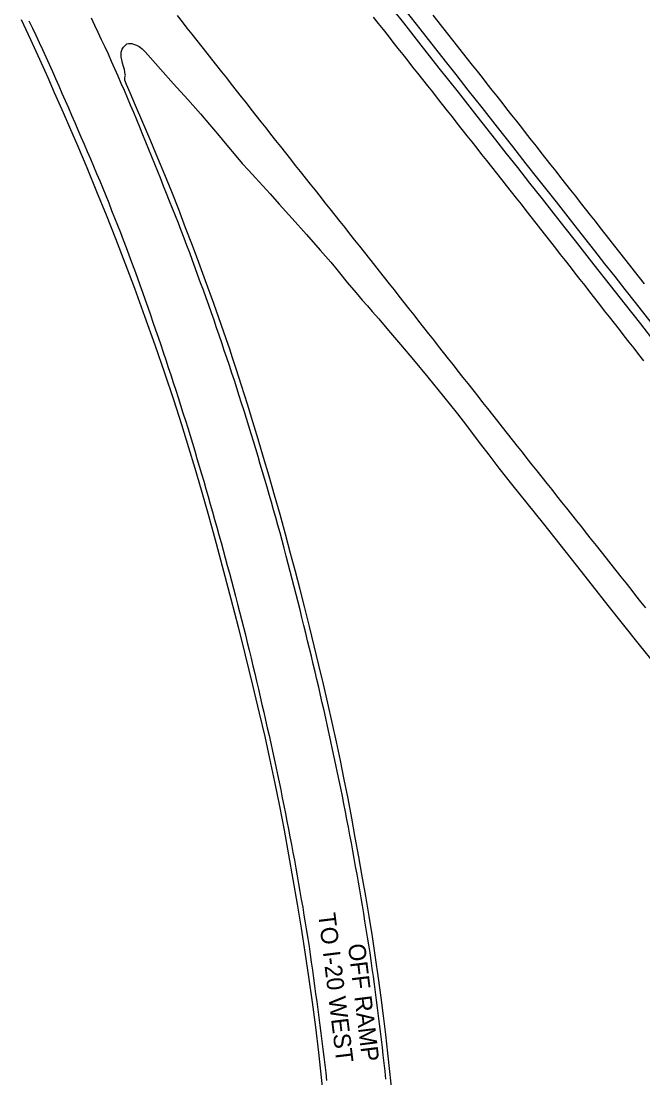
# Model space of a CAD drawing. Extents: x 1948091 to 1975253, y 787267 to 823306.
# Drawn here: x 1965582 to 1965777.3, y 802374.8 to 802706.9 of the extents above; entities that cross this region are included whole.
import ezdxf

# ---------------------------------------------------------------- set-up
doc = ezdxf.new("R2010")
doc.units = 0
for name, color, linetype in [('RD_EX_Pavement_Markings', 7, 'Continuous'), ('RD_EX_Road', 7, 'Continuous'), ('RD_TX_RoadID', 7, 'Continuous')]:
    doc.layers.add(name, color=color, linetype=linetype)

msp = doc.modelspace()

# ---------------------------------------------------------------- linework, layer by layer
at = {"layer": 'RD_EX_Pavement_Markings'}
for points in [[(1965584.47, 802707.01), (1965585.54, 802704.75), (1965586.6, 802702.49), (1965587.66, 802700.23), (1965588.72, 802697.96), (1965589.78, 802695.7), (1965590.8, 802693.42), (1965591.82, 802691.14), (1965592.85, 802688.86), (1965593.84, 802686.57), (1965594.84, 802684.28), (1965595.84, 802681.99), (1965596.84, 802679.69), (1965597.84, 802677.4), (1965598.83, 802675.11), (1965599.82, 802672.81), (1965600.8, 802670.52), (1965601.79, 802668.22), (1965602.77, 802665.92), (1965603.76, 802663.63), (1965604.74, 802661.33), (1965605.71, 802659.02), (1965606.68, 802656.72), (1965607.64, 802654.42), (1965608.58, 802652.1), (1965609.51, 802649.78), (1965610.44, 802647.46), (1965611.37, 802645.14), (1965612.29, 802642.82), (1965613.18, 802640.48), (1965614.07, 802638.15), (1965614.95, 802635.81), (1965615.84, 802633.47), (1965616.72, 802631.14), (1965617.58, 802628.79), (1965618.43, 802626.44), (1965619.29, 802624.09), (1965620.14, 802621.74), (1965620.97, 802619.38), (1965621.79, 802617.02), (1965622.61, 802614.66), (1965623.42, 802612.3), (1965624.23, 802609.94), (1965625.04, 802607.57), (1965625.85, 802605.21), (1965626.65, 802602.84), (1965627.44, 802600.47), (1965628.23, 802598.1), (1965629.02, 802595.72), (1965629.8, 802593.35), (1965630.59, 802590.98), (1965631.35, 802588.6), (1965632.1, 802586.21), (1965632.85, 802583.83), (1965633.6, 802581.45), (1965634.35, 802579.06), (1965635.07, 802576.67), (1965635.8, 802574.28), (1965636.52, 802571.88), (1965637.25, 802569.49), (1965637.97, 802567.1), (1965638.68, 802564.7), (1965639.37, 802562.3), (1965640.06, 802559.9), (1965640.75, 802557.5), (1965641.44, 802555.09), (1965642.11, 802552.68), (1965642.79, 802550.28), (1965643.46, 802547.87), (1965644.14, 802545.46), (1965644.82, 802543.06), (1965645.47, 802540.65), (1965646.12, 802538.23), (1965646.77, 802535.82), (1965647.43, 802533.41), (1965648.08, 802530.99), (1965648.73, 802528.58), (1965649.36, 802526.16), (1965650, 802523.74), (1965650.63, 802521.32), (1965651.27, 802518.91), (1965651.86, 802516.48), (1965652.45, 802514.05), (1965653.04, 802511.62), (1965653.63, 802509.19), (1965654.22, 802506.76), (1965654.8, 802504.33), (1965655.38, 802501.9), (1965655.95, 802499.46), (1965656.53, 802497.03), (1965657.1, 802494.6), (1965657.67, 802492.16), (1965658.22, 802489.73), (1965658.77, 802487.29), (1965659.33, 802484.85), (1965659.88, 802482.41), (1965660.43, 802479.97), (1965660.97, 802477.53), (1965661.5, 802475.09), (1965662.03, 802472.65), (1965662.57, 802470.21), (1965663.09, 802467.76), (1965663.57, 802465.31), (1965664.05, 802462.85), (1965664.53, 802460.4), (1965665.01, 802457.95), (1965665.5, 802455.5), (1965665.98, 802453.04), (1965666.44, 802450.59), (1965666.91, 802448.13), (1965667.38, 802445.68), (1965667.84, 802443.22), (1965668.31, 802440.76), (1965668.74, 802438.3), (1965669.17, 802435.84), (1965669.59, 802433.38), (1965670.02, 802430.91), (1965670.45, 802428.45), (1965670.86, 802425.98), (1965671.26, 802423.52), (1965671.67, 802421.05), (1965672.07, 802418.58), (1965672.46, 802416.11), (1965672.81, 802413.64), (1965673.15, 802411.16), (1965673.5, 802408.69), (1965673.84, 802406.21), (1965674.18, 802403.73), (1965674.51, 802401.25), (1965674.85, 802398.78), (1965675.18, 802396.3), (1965675.5, 802393.82), (1965675.83, 802391.34), (1965676.15, 802388.86), (1965676.48, 802386.38), (1965676.78, 802383.9), (1965677.08, 802381.42), (1965677.38, 802378.94), (1965677.68, 802376.46), (1965677.97, 802373.97)], [(1965696.6, 802374.47), (1965696.33, 802376.96), (1965696.06, 802379.44), (1965695.78, 802381.93), (1965695.51, 802384.41), (1965695.21, 802386.89), (1965694.91, 802389.37), (1965694.6, 802391.86), (1965694.3, 802394.34), (1965693.99, 802396.82), (1965693.69, 802399.3), (1965693.35, 802401.78), (1965693, 802404.25), (1965692.65, 802406.73), (1965692.31, 802409.2), (1965691.96, 802411.68), (1965691.6, 802414.15), (1965691.2, 802416.62), (1965690.81, 802419.09), (1965690.41, 802421.56), (1965690.02, 802424.03), (1965689.62, 802426.49), (1965689.21, 802428.96), (1965688.79, 802431.42), (1965688.37, 802433.89), (1965687.94, 802436.35), (1965687.52, 802438.82), (1965687.08, 802441.28), (1965686.64, 802443.74), (1965686.2, 802446.2), (1965685.76, 802448.66), (1965685.31, 802451.12), (1965684.83, 802453.57), (1965684.35, 802456.03), (1965683.87, 802458.48), (1965683.39, 802460.93), (1965682.91, 802463.38), (1965682.4, 802465.83), (1965681.89, 802468.28), (1965681.38, 802470.73), (1965680.87, 802473.17), (1965680.35, 802475.62), (1965679.84, 802478.07), (1965679.31, 802480.51), (1965678.79, 802482.95), (1965678.26, 802485.4), (1965677.74, 802487.84), (1965677.18, 802490.28), (1965676.62, 802492.71), (1965676.06, 802495.15), (1965675.5, 802497.59), (1965674.94, 802500.02), (1965674.36, 802502.46), (1965673.78, 802504.89), (1965673.19, 802507.31), (1965672.6, 802509.74), (1965672.01, 802512.17), (1965671.42, 802514.6), (1965670.83, 802517.03), (1965670.22, 802519.46), (1965669.61, 802521.88), (1965669, 802524.3), (1965668.39, 802526.73), (1965667.78, 802529.15), (1965667.16, 802531.58), (1965666.55, 802534), (1965665.91, 802536.41), (1965665.27, 802538.83), (1965664.63, 802541.25), (1965663.99, 802543.66), (1965663.35, 802546.08), (1965662.68, 802548.49), (1965662, 802550.9), (1965661.33, 802553.3), (1965660.65, 802555.71), (1965659.97, 802558.11), (1965659.26, 802560.51), (1965658.55, 802562.91), (1965657.84, 802565.3), (1965657.13, 802567.7), (1965656.42, 802570.1), (1965655.71, 802572.49), (1965654.97, 802574.88), (1965654.23, 802577.27), (1965653.5, 802579.66), (1965652.76, 802582.05), (1965652.02, 802584.43), (1965651.27, 802586.82), (1965650.51, 802589.2), (1965649.74, 802591.58), (1965648.98, 802593.96), (1965648.21, 802596.34), (1965647.43, 802598.71), (1965646.63, 802601.08), (1965645.83, 802603.45), (1965645.04, 802605.82), (1965644.24, 802608.19), (1965643.42, 802610.55), (1965642.6, 802612.91), (1965641.77, 802615.27), (1965640.95, 802617.63), (1965640.1, 802619.98), (1965639.25, 802622.33), (1965638.4, 802624.68), (1965637.55, 802627.03), (1965636.7, 802629.38), (1965635.83, 802631.72), (1965634.95, 802634.06), (1965634.07, 802636.4), (1965633.18, 802638.74), (1965632.3, 802641.08), (1965631.39, 802643.4), (1965630.47, 802645.72), (1965629.55, 802648.05), (1965628.63, 802650.37), (1965627.71, 802652.7), (1965626.78, 802655.02), (1965625.85, 802657.34), (1965624.92, 802659.65), (1965623.99, 802661.97), (1965623.05, 802664.29), (1965622.11, 802666.61), (1965621.16, 802668.92), (1965620.22, 802671.23), (1965619.27, 802673.55), (1965618.33, 802675.86), (1965617.37, 802678.17), (1965616.39, 802680.47), (1965615.41, 802682.77), (1965614.44, 802685.07), (1965613.45, 802687.37), (1965612.45, 802689.65), (1965611.44, 802691.94), (1965610.43, 802694.23), (1965609.43, 802696.51), (1965608.36, 802698.78), (1965607.3, 802701.04), (1965606.24, 802703.3), (1965605.17, 802705.56), (1965604.11, 802707.82)], [(1965631.01, 802708.66), (1965632.56, 802706.7), (1965634.1, 802704.74), (1965635.65, 802702.78), (1965637.19, 802700.82), (1965638.74, 802698.86), (1965640.29, 802696.89), (1965641.83, 802694.93), (1965643.38, 802692.97), (1965644.93, 802691.01), (1965646.47, 802689.05), (1965648.02, 802687.09), (1965649.56, 802685.12), (1965651.11, 802683.16), (1965652.66, 802681.2), (1965654.2, 802679.24), (1965655.75, 802677.28), (1965657.3, 802675.32), (1965658.84, 802673.36), (1965660.39, 802671.39), (1965661.93, 802669.43), (1965663.48, 802667.48), (1965665.04, 802665.52), (1965666.59, 802663.56), (1965668.14, 802661.6), (1965669.69, 802659.65), (1965671.24, 802657.69), (1965672.79, 802655.73), (1965674.35, 802653.78), (1965675.9, 802651.82), (1965677.45, 802649.86), (1965679, 802647.91), (1965680.55, 802645.95), (1965682.11, 802643.99), (1965683.66, 802642.03), (1965685.21, 802640.08), (1965686.76, 802638.12), (1965688.31, 802636.16), (1965689.87, 802634.2), (1965691.42, 802632.25), (1965692.96, 802630.28), (1965694.51, 802628.32), (1965696.05, 802626.36), (1965697.6, 802624.4), (1965699.14, 802622.43), (1965700.69, 802620.47), (1965702.23, 802618.51), (1965703.78, 802616.54), (1965705.32, 802614.58), (1965706.86, 802612.62), (1965708.41, 802610.65), (1965709.95, 802608.69), (1965711.5, 802606.73), (1965713.04, 802604.76), (1965714.59, 802602.8), (1965716.13, 802600.84), (1965717.68, 802598.87), (1965719.22, 802596.91), (1965720.77, 802594.95), (1965722.32, 802592.99), (1965723.87, 802591.03), (1965725.42, 802589.07), (1965726.97, 802587.11), (1965728.52, 802585.15), (1965730.06, 802583.2), (1965731.61, 802581.24), (1965733.16, 802579.28), (1965734.71, 802577.32), (1965736.26, 802575.36), (1965737.81, 802573.4), (1965739.36, 802571.44), (1965740.9, 802569.48), (1965742.46, 802567.52), (1965744.01, 802565.57), (1965745.56, 802563.61), (1965747.12, 802561.65), (1965748.67, 802559.7), (1965750.22, 802557.74), (1965751.78, 802555.79), (1965753.33, 802553.83), (1965754.88, 802551.88), (1965756.44, 802549.92), (1965757.99, 802547.96), (1965759.54, 802546.01), (1965761.09, 802544.05), (1965762.65, 802542.1), (1965764.2, 802540.14), (1965765.75, 802538.18), (1965767.3, 802536.23), (1965768.85, 802534.27), (1965770.4, 802532.31), (1965771.95, 802530.35), (1965773.5, 802528.39), (1965775.05, 802526.43), (1965776.6, 802524.47), (1965778.15, 802522.51)], [(1965692.63, 802708.18), (1965694.17, 802706.22), (1965695.72, 802704.26), (1965697.26, 802702.3), (1965698.81, 802700.33), (1965700.36, 802698.37), (1965701.9, 802696.41), (1965703.45, 802694.45), (1965705, 802692.49), (1965706.54, 802690.53), (1965708.09, 802688.57), (1965709.64, 802686.61), (1965711.19, 802684.65), (1965712.73, 802682.69), (1965714.28, 802680.72), (1965715.83, 802678.76), (1965717.37, 802676.8), (1965718.92, 802674.84), (1965720.47, 802672.88), (1965722.02, 802670.92), (1965723.57, 802668.96), (1965725.11, 802667), (1965726.66, 802665.04), (1965728.21, 802663.08), (1965729.76, 802661.12), (1965731.31, 802659.16), (1965732.86, 802657.2), (1965734.41, 802655.24), (1965735.95, 802653.28), (1965737.5, 802651.32), (1965739.04, 802649.35), (1965740.58, 802647.39), (1965742.12, 802645.42), (1965743.66, 802643.45), (1965745.2, 802641.49), (1965746.74, 802639.52), (1965748.28, 802637.55), (1965749.82, 802635.59), (1965751.36, 802633.62), (1965752.9, 802631.65), (1965754.44, 802629.69), (1965755.98, 802627.72), (1965757.52, 802625.75), (1965759.06, 802623.79), (1965760.6, 802621.82), (1965762.13, 802619.85), (1965763.67, 802617.88), (1965765.21, 802615.91), (1965766.75, 802613.95), (1965768.29, 802611.98), (1965769.82, 802610.01), (1965771.36, 802608.04), (1965772.9, 802606.07), (1965774.44, 802604.11), (1965775.98, 802602.14), (1965777.52, 802600.17)], [(1965711.32, 802708.8), (1965712.87, 802706.84), (1965714.41, 802704.88), (1965715.96, 802702.92), (1965717.51, 802700.95), (1965719.05, 802698.99), (1965720.6, 802697.03), (1965722.15, 802695.07), (1965723.69, 802693.11), (1965725.24, 802691.15), (1965726.79, 802689.19), (1965728.33, 802687.23), (1965729.88, 802685.26), (1965731.43, 802683.3), (1965732.97, 802681.34), (1965734.52, 802679.38), (1965736.06, 802677.41), (1965737.6, 802675.45), (1965739.15, 802673.48), (1965740.69, 802671.52), (1965742.23, 802669.55), (1965743.77, 802667.59), (1965745.31, 802665.63), (1965746.86, 802663.66), (1965748.4, 802661.7), (1965749.94, 802659.73), (1965751.48, 802657.77), (1965753.02, 802655.8), (1965754.57, 802653.84), (1965756.11, 802651.87), (1965757.65, 802649.91), (1965759.19, 802647.94), (1965760.73, 802645.98), (1965762.28, 802644.01), (1965763.82, 802642.05), (1965765.36, 802640.08), (1965766.9, 802638.12), (1965768.44, 802636.15), (1965769.99, 802634.19), (1965771.54, 802632.23), (1965773.09, 802630.27), (1965774.63, 802628.31), (1965776.18, 802626.35), (1965777.73, 802624.39)]]:
    msp.add_lwpolyline(points, dxfattribs=at)
at = {"layer": 'RD_EX_Road'}
for points in [[(1965696.09, 802714.05), (1965702.16, 802706.34), (1965707.58, 802699.41), (1965713.26, 802692.18), (1965719.26, 802684.56), (1965725.16, 802677.08), (1965731.04, 802669.61), (1965734.32, 802665.44), (1965737.89, 802660.9), (1965741.75, 802656), (1965745.64, 802651.06), (1965749.32, 802646.39), (1965752.79, 802641.99), (1965756.05, 802637.87), (1965761.96, 802630.38), (1965767.08, 802623.86), (1965771.8, 802617.83), (1965776.53, 802611.81), (1965781.12, 802605.97)], [(1965700.09, 802713.54), (1965706.08, 802705.92), (1965712.13, 802698.23), (1965715.19, 802694.35), (1965718.51, 802690.13), (1965722.35, 802685.26), (1965726.7, 802679.75), (1965731.55, 802673.58), (1965736.37, 802667.47), (1965740.59, 802662.11), (1965744.22, 802657.5), (1965750.04, 802650.1), (1965755.91, 802642.63), (1965758.99, 802638.7), (1965762.13, 802634.7), (1965765.29, 802630.67), (1965768.47, 802626.62), (1965771.68, 802622.54), (1965774.86, 802618.5), (1965781.01, 802610.7)], [(1965582.01, 802707.46), (1965584.99, 802701.16), (1965587.82, 802695.01), (1965590.37, 802689.23), (1965592.43, 802684.45), (1965593.81, 802681.28), (1965595.16, 802678.18), (1965597.16, 802673.64), (1965599.7, 802667.82), (1965602.63, 802660.9), (1965605.71, 802653.43), (1965608.73, 802646.01), (1965611.69, 802638.56), (1965614.62, 802631.01), (1965617.63, 802623.02), (1965620.8, 802614.24), (1965623.98, 802605.2), (1965627.02, 802596.43), (1965629.85, 802588.05), (1965632.38, 802580.17), (1965634.61, 802572.92), (1965636.56, 802566.44), (1965638.53, 802559.67), (1965640.85, 802551.55), (1965643.29, 802542.78), (1965645.62, 802534.08), (1965647.89, 802525.38), (1965650.15, 802516.62), (1965652.41, 802507.63), (1965654.7, 802498.23), (1965656.8, 802489.39), (1965658.52, 802482.07), (1965660.05, 802475.24), (1965661.62, 802467.87), (1965663.16, 802460.24), (1965664.61, 802452.63), (1965666.01, 802444.96), (1965667.38, 802437.15), (1965668.7, 802429.39), (1965669.94, 802421.86), (1965671.12, 802414.33), (1965672.3, 802406.54), (1965673.42, 802398.63), (1965674.45, 802390.72), (1965675.4, 802382.84), (1965676.27, 802374.99), (1965677.09, 802367.15)], [(1965698.48, 802370.93), (1965697.87, 802376.82), (1965697.24, 802382.64), (1965696.56, 802388.47), (1965695.85, 802394.3), (1965695.1, 802400.12), (1965694.27, 802406.16), (1965693.34, 802412.62), (1965692.35, 802419.23), (1965691.32, 802425.67), (1965690.27, 802431.98), (1965689.18, 802438.18), (1965688.08, 802444.31), (1965686.99, 802450.4), (1965685.87, 802456.49), (1965684.71, 802462.58), (1965683.52, 802468.62), (1965682.31, 802474.54), (1965681.06, 802480.46), (1965679.75, 802486.53), (1965678.4, 802492.6), (1965676.99, 802498.58), (1965675.54, 802504.55), (1965674.06, 802510.62), (1965672.56, 802516.68), (1965671.08, 802522.58), (1965669.62, 802528.33), (1965668.18, 802533.92), (1965666.67, 802539.62), (1965665.04, 802545.7), (1965663.34, 802551.89), (1965661.63, 802557.94), (1965659.92, 802563.89), (1965658.19, 802569.8), (1965656.49, 802575.54), (1965654.82, 802581.01), (1965653.1, 802586.52), (1965651.23, 802592.4), (1965649.56, 802597.6), (1965648.45, 802601.07), (1965647.52, 802603.88), (1965646.44, 802607.09), (1965644.87, 802611.57), (1965642.49, 802618.23), (1965639.92, 802625.31), (1965637.79, 802631.09), (1965635.81, 802636.37), (1965633.69, 802641.98), (1965631.5, 802647.68), (1965629.3, 802653.24), (1965627.12, 802658.63), (1965624.96, 802663.86), (1965622.72, 802669.22), (1965620.27, 802675.02), (1965617.98, 802680.36), (1965616.23, 802684.38), (1965615.09, 802687.05), (1965614.63, 802688.36), (1965614.58, 802688.65), (1965614.56, 802688.91), (1965614.58, 802689.13), (1965614.69, 802689.5), (1965614.73, 802689.71), (1965614.74, 802689.96), (1965614.72, 802690.25), (1965614.63, 802690.92), (1965614.45, 802691.72), (1965614.19, 802692.64), (1965613.88, 802693.69), (1965613.6, 802694.71), (1965613.47, 802695.58), (1965613.44, 802696.37), (1965613.48, 802697.13), (1965613.53, 802697.5), (1965613.62, 802697.83), (1965613.75, 802698.15), (1965613.92, 802698.43), (1965614.14, 802698.72), (1965614.43, 802699.04), (1965615.21, 802699.78), (1965615.77, 802699.87), (1965616.3, 802699.9), (1965616.81, 802699.85), (1965617.29, 802699.73), (1965618.21, 802699.38), (1965619.1, 802698.92), (1965619.54, 802698.63), (1965620, 802698.26), (1965620.94, 802697.29), (1965622.65, 802695.35), (1965625.83, 802691.81), (1965629.92, 802687.25), (1965634.34, 802682.29), (1965638.35, 802677.74), (1965641.23, 802674.43), (1965643.74, 802671.46), (1965646.64, 802667.95), (1965649.41, 802664.61), (1965651.49, 802662.16), (1965653.39, 802660.04), (1965655.62, 802657.66), (1965657.97, 802655.15), (1965660.24, 802652.64), (1965663.07, 802649.45), (1965667.1, 802644.92), (1965671.63, 802639.83), (1965675.94, 802634.98), (1965679.25, 802631.22), (1965680.75, 802629.4), (1965681.98, 802627.82), (1965684.47, 802624.8), (1965687.2, 802621.54), (1965689.18, 802619.27), (1965690.76, 802617.49), (1965692.33, 802615.71), (1965694.39, 802613.33), (1965697.45, 802609.73), (1965701.19, 802605.3), (1965705.3, 802600.43), (1965709.8, 802595.02), (1965714.71, 802589), (1965719.07, 802583.54), (1965721.9, 802579.86), (1965724.04, 802577), (1965726.29, 802574.02), (1965728.89, 802570.62), (1965732.09, 802566.47), (1965736.02, 802561.44), (1965740.83, 802555.44), (1965746.05, 802548.93), (1965751.24, 802542.41), (1965756.36, 802535.94), (1965761.38, 802529.56), (1965766.33, 802523.27), (1965771.27, 802517.09), (1965776.18, 802510.95), (1965781.04, 802504.81)]]:
    msp.add_lwpolyline(points, dxfattribs=at)

# ---------------------------------------------------------------- texts
at = {"layer": 'RD_TX_RoadID'}
for s, p in [('TO I-20 WEST', (1965675.32, 802426.36)), ('OFF RAMP', (1965684.66, 802416.71))]:
    msp.add_text(s, height=5.4, rotation=276.9641, dxfattribs=at).set_placement(p)

doc.saveas('drawing.dxf')
